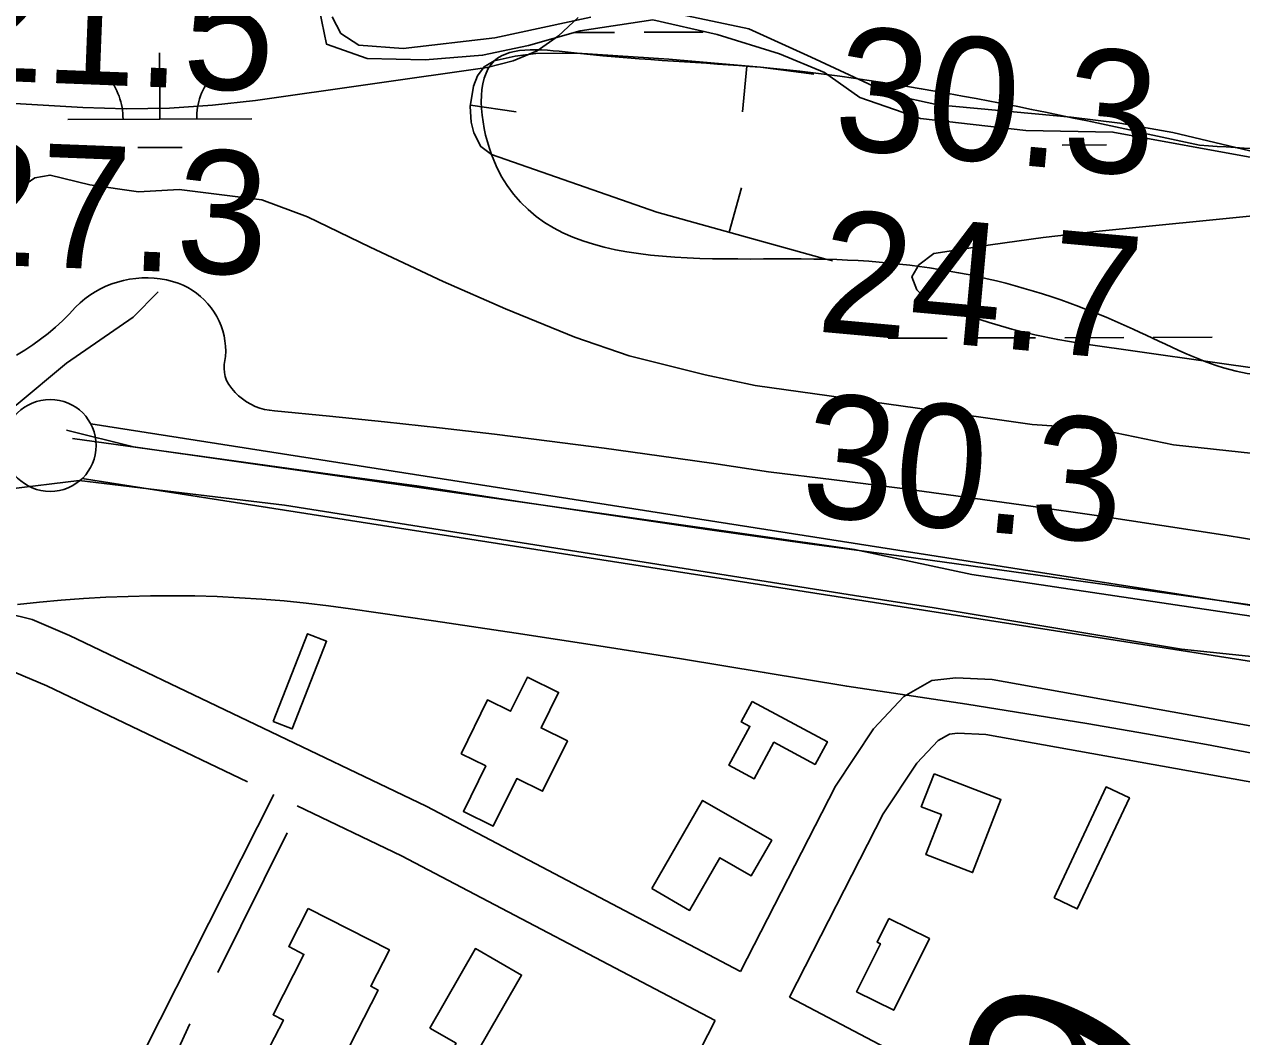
# Model space of a CAD drawing. Extents: x 3361039 to 3398939, y 576572 to 602007.
# Drawn here: x 3387139 to 3387800, y 585052 to 585602 of the extents above; entities that cross this region are included whole.
import ezdxf

# ---------------------------------------------------------------- set-up
doc = ezdxf.new("R2010")
doc.units = 0
for name, color, linetype in [('V-BLDG-OTLN', 7, 'Continuous'), ('V-BORW-LINE', 7, 'Continuous'), ('V-FLOD-BASE', 7, 'Continuous'), ('V-LEVE-TOET', 7, 'Continuous'), ('V-RIVR-EDGE', 7, 'Continuous'), ('V-RIVR-RANG', 7, 'Continuous'), ('V-ROAD-CNTR', 7, 'Continuous'), ('V-SITE-VEGE', 7, 'Continuous'), ('V-SURV-IDEN', 7, 'Continuous'), ('V-SURV-LINE', 7, 'Continuous'), ('V-TOPO-MAJR', 7, 'Continuous'), ('V-TOPO-SHOR', 7, 'Continuous'), ('V-WETL-SWMP', 7, 'Continuous')]:
    doc.layers.add(name, color=color, linetype=linetype)

msp = doc.modelspace()

# ---------------------------------------------------------------- linework, layer by layer
at = {"layer": 'V-BLDG-OTLN'}
for points in [[(3387274.36, 585223.42), (3387293.04, 585271.02), (3387303.36, 585266.97), (3387284.68, 585219.37)], [(3387376.37, 585205.85), (3387390.73, 585235.08), (3387403.28, 585228.92), (3387412.39, 585247.44), (3387429.32, 585239.12), (3387419.85, 585219.84), (3387434.13, 585212.83), (3387420.68, 585185.44), (3387406.57, 585192.37), (3387393.89, 585166.56), (3387377.66, 585174.54), (3387389.79, 585199.26)], [(3387534.5, 585234.26), (3387575.24, 585212.34), (3387568.62, 585200.05), (3387546.23, 585212.1), (3387535.54, 585192.23), (3387521.82, 585199.61), (3387533.16, 585220.68), (3387528.53, 585223.17)], [(3387633.19, 585195), (3387669.46, 585180.98), (3387654.12, 585141.3), (3387628.78, 585151.09), (3387637.18, 585172.81), (3387626.25, 585177.06)], [(3387698.3, 585127.53), (3387726.62, 585187.86), (3387739.22, 585181.94), (3387710.9, 585121.62)], [(3387479.9, 585132.61), (3387507.48, 585180.54), (3387545.06, 585158.91), (3387533.94, 585139.59), (3387516.93, 585149.38), (3387500.47, 585120.78)], [(3387293.4, 585121.87), (3387337.45, 585099.29), (3387327.32, 585079.54), (3387331.35, 585077.47), (3387304.34, 585024.77), (3387270.17, 585042.28), (3387279.89, 585061.22), (3387274.29, 585064.09), (3387291.1, 585096.89), (3387282.79, 585101.16)], [(3387608.61, 585116.43), (3387630.64, 585105.46), (3387611.26, 585066.57), (3387591.1, 585076.61), (3387604.08, 585102.64), (3387602.21, 585103.58)], [(3387359.36, 585056.87), (3387384.21, 585100.06), (3387409.22, 585085.68), (3387377.04, 585029.74), (3387366.33, 585035.9), (3387373.66, 585048.65)]]:
    msp.add_lwpolyline(points, close=True, dxfattribs=at)
at = {"layer": 'V-BORW-LINE'}
for p, q in [((3387531.44, 585579.32), (3387529.22, 585554.42)), ((3387381.49, 585558.15), (3387406.21, 585554.43)), ((3387521.86, 585489.07), (3387528.59, 585513.15))]:
    msp.add_line(p, q, dxfattribs=at)
msp.add_lwpolyline([(3387567.88, 585574.92), (3387538.93, 585578.65), (3387489.2, 585583.08), (3387439.47, 585586.34), (3387416.93, 585586.12), (3387405.67, 585584.67), (3387394.42, 585582.18), (3387388.85, 585578.93), (3387385.24, 585573.98), (3387383.05, 585568.48), (3387381.38, 585557.42), (3387381.94, 585548.91), (3387383.38, 585542.98), (3387387.16, 585535.64), (3387392.91, 585531.23), (3387482.74, 585500), (3387574.5, 585474.37), (3387578.08, 585473.56)], dxfattribs=at)
msp.add_spline([(3387777.3, 585536.3), (3387538.93, 585578.65), (3387439.47, 585586.34), (3387394.42, 585582.18), (3387392.91, 585531.23), (3387574.5, 585474.37), (3387741.3, 585436.41), (3387797.28, 585413.61), (3387898.01, 585420.09), (3388027.86, 585468.4), (3388015.46, 585510.15), (3387857.66, 585534.64), (3387777.3, 585536.3)], degree=3, dxfattribs=at)
at = {"layer": 'V-FLOD-BASE'}
msp.add_lwpolyline([(3387165.37, 585377.08), (3387212.43, 585370.47), (3387259.5, 585363.96), (3387306.58, 585357.56), (3387353.68, 585351.26), (3387406.22, 585343.1), (3387458.8, 585335.18), (3387511.41, 585327.51), (3387564.06, 585320.09), (3387616.75, 585312.91), (3387705.02, 585300.62), (3387793.29, 585288.35), (3387881.57, 585276.1)], dxfattribs=at)
at = {"layer": 'V-LEVE-TOET'}
for points in [[(3387186.7, 585460.97), (3387183.6, 585459.72), (3387180.58, 585458.27), (3387177.65, 585456.64), (3387174.83, 585454.83), (3387172.13, 585452.85), (3387169.56, 585450.71), (3387167.12, 585448.4), (3387163.6, 585444.61), (3387159.92, 585440.96), (3387156.1, 585437.46), (3387152.15, 585434.11), (3387148.06, 585430.92), (3387143.85, 585427.9), (3387139.53, 585425.05), (3387135.09, 585422.37)], [(3387685.81, 585340.32), (3387650.24, 585345.26), (3387614.64, 585350.01), (3387579.01, 585354.57), (3387543.36, 585358.94), (3387513.65, 585363.42), (3387483.91, 585367.7), (3387454.15, 585371.78), (3387424.35, 585375.67), (3387394.53, 585379.36), (3387364.69, 585382.85), (3387334.82, 585386.14), (3387304.94, 585389.23), (3387275.03, 585392.12), (3387272.36, 585392.39), (3387269.72, 585392.89), (3387267.14, 585393.6), (3387264.62, 585394.52), (3387262.19, 585395.66), (3387259.86, 585396.99), (3387257.65, 585398.52), (3387255.59, 585400.23), (3387253.67, 585402.1), (3387251.91, 585404.13), (3387250.33, 585406.3), (3387248.94, 585408.6), (3387248.36, 585410.71), (3387247.97, 585412.88), (3387247.79, 585415.06), (3387247.81, 585417.26), (3387248.04, 585419.44), (3387248.48, 585421.59), (3387248.58, 585424.41), (3387248.47, 585427.23), (3387248.17, 585430.03), (3387247.67, 585432.8), (3387246.97, 585435.53), (3387246.08, 585438.21), (3387244.99, 585440.81), (3387243.73, 585443.33), (3387242.29, 585445.75), (3387240.68, 585448.06), (3387238.9, 585450.26), (3387236.98, 585452.32), (3387234.91, 585454.23), (3387232.71, 585456), (3387230.4, 585457.6), (3387227.97, 585459.03), (3387225.45, 585460.28), (3387222.84, 585461.36), (3387219.64, 585462.35), (3387216.38, 585463.14), (3387213.09, 585463.72), (3387209.76, 585464.11), (3387206.41, 585464.28), (3387203.06, 585464.24), (3387199.72, 585464), (3387196.4, 585463.55), (3387193.12, 585462.89), (3387189.88, 585462.03), (3387186.7, 585460.97)], [(3387827.83, 585318.64), (3387792.38, 585324.34), (3387756.88, 585329.86), (3387721.36, 585335.18), (3387685.81, 585340.32)], [(3387135.57, 585286.96), (3387147.43, 585288.19), (3387159.31, 585289.21), (3387171.38, 585290.13), (3387183.48, 585290.84), (3387195.58, 585291.33), (3387207.69, 585291.61), (3387219.8, 585291.68), (3387231.92, 585291.54), (3387244.02, 585291.18), (3387256.12, 585290.6), (3387268.21, 585289.82), (3387280.28, 585288.82), (3387292.33, 585287.61), (3387304.36, 585286.18), (3387316.37, 585284.55), (3387361.35, 585278.09), (3387406.3, 585271.41), (3387451.22, 585264.51), (3387496.11, 585257.38), (3387540.96, 585250.04), (3387585.77, 585242.47), (3387618.4, 585237.72), (3387651, 585232.75), (3387683.57, 585227.58), (3387716.11, 585222.19), (3387748.61, 585216.6), (3387781.07, 585210.8), (3387813.5, 585204.78)]]:
    msp.add_lwpolyline(points, dxfattribs=at)
at = {"layer": 'V-RIVR-EDGE'}
msp.add_spline([(3387368.61, 585771.04), (3387388.99, 585767.6), (3387407.26, 585766.09), (3387418.22, 585761.68), (3387425.51, 585756.54), (3387441.59, 585752.85), (3387452.55, 585751.36), (3387462.06, 585753.9), (3387477.43, 585758.24), (3387482.91, 585759.33), (3387491.69, 585759.31), (3387502.28, 585758.18), (3387510.32, 585756.34), (3387521.64, 585753.02), (3387530.05, 585752.27), (3387538.46, 585752.24), (3387549.79, 585752.22), (3387558.94, 585755.48), (3387571.37, 585756.92), (3387583.43, 585757.25), (3387598.42, 585756.12), (3387629.84, 585749.46), (3387659.8, 585743.54), (3387703.28, 585736.85), (3387727.4, 585734.23), (3387739.1, 585733.47), (3387750.8, 585734.17), (3387753.72, 585731.61), (3387763.2, 585723.91), (3387774.52, 585720.59), (3387790.61, 585719.82), (3387800.12, 585721.62), (3387814, 585720.13), (3387824.6, 585720.1), (3387847.25, 585714.2), (3387884.16, 585709.35), (3387930.2, 585702.66), (3387980.65, 585701.07), (3388035.1, 585696.55), (3388076.04, 585694.62), (3388096.87, 585693.84), (3388120.26, 585690.49), (3388145.1, 585685.31), (3388171.78, 585682.32), (3388198.82, 585676.77), (3388222.56, 585669.4), (3388245.57, 585660.57), (3388260.91, 585655.42), (3388279.55, 585655.37), (3388291.26, 585658.26), (3388298.95, 585663.73), (3388299.32, 585666.29), (3388298.96, 585670.67), (3388290.56, 585674.35), (3388291.67, 585677.27), (3388293.86, 585678.36), (3388303, 585677.61), (3388318.72, 585676.47), (3388334.06, 585672.78), (3388354.14, 585663.59), (3388357.06, 585659.93), (3388363.27, 585658.09), (3388368.39, 585658.07), (3388370.95, 585660.99), (3388375.34, 585662.08), (3388379, 585661.34), (3388383.01, 585659.13), (3388383.73, 585654.38), (3388384.08, 585649.26), (3388389.93, 585647.42), (3388406, 585642.26), (3388468.86, 585637.72), (3388491.52, 585635.84), (3388534.64, 585628.42), (3388578.12, 585619.17), (3388610.64, 585613.61), (3388635.85, 585612.08), (3388727.94, 585599.43), (3388768.5, 585591.65), (3388822.57, 585580.92), (3388864.95, 585570.58), (3388906.6, 585562.8), (3388924.14, 585559.46), (3388938.77, 585561.99), (3388961.44, 585563.39), (3388974.22, 585560.07), (3389007.47, 585553.41), (3389018.81, 585554.48), (3389027.22, 585555.92), (3389037.09, 585555.89), (3389051.7, 585553.67), (3389061.21, 585553.28), (3389081.31, 585552.13), (3389098.12, 585550.99), (3389120.42, 585548.74), (3389143.44, 585546.49), (3389160.24, 585542.06), (3389200.8, 585534.65), (3389222.35, 585525.1), (3389247.19, 585519.19), (3389280.43, 585509.6), (3389307.45, 585497.83), (3389334.48, 585487.17), (3389349.45, 585483.11), (3389361.52, 585483.08), (3389382.71, 585479.01), (3389396.96, 585476.78), (3389416.68, 585468.69), (3389441.88, 585458.39), (3389464.89, 585451.39), (3389479.5, 585449.16), (3389506.18, 585446.17), (3389533.23, 585447.2), (3389558.45, 585444.21), (3389577.81, 585437.95), (3389603.38, 585431.3), (3389618.72, 585425.05), (3389639.16, 585415.13), (3389657.8, 585410.33), (3389693.24, 585404.76), (3389768.86, 585383.01), (3389806.48, 585373.05), (3389854.34, 585362.33), (3389881.75, 585358.6), (3389913.91, 585354.5), (3389953.74, 585349.29), (3390008.19, 585341.84), (3390037.78, 585336.28), (3390074.32, 585327.79), (3390128.02, 585312.67), (3390164.54, 585301.61), (3390200.7, 585289.82), (3390292.74, 585255.6), (3390327.06, 585241.26), (3390360.67, 585231.67), (3390404.51, 585220.96), (3390454.94, 585214.26), (3390483.08, 585210.53), (3390491.85, 585209.41), (3390494.4, 585207.21), (3390501.33, 585200.98), (3390507.91, 585200.6), (3390527.27, 585196.17), (3390545.91, 585195.02), (3390557.61, 585194.26), (3390574.41, 585189.83), (3390605.46, 585179.52), (3390698.6, 585148.22), (3390763.25, 585126.86), (3390811.09, 585111.02), (3390852.37, 585097.76), (3390900.95, 585081.56), (3390948.06, 585063.53), (3390993.71, 585048.43), (3391036.81, 585031.87), (3391070.77, 585020.09), (3391140.54, 584997.62), (3391201.53, 584974.07), (3391247.54, 584957.51), (3391310.73, 584933.59), (3391362.22, 584914.82), (3391400.57, 584900.1), (3391441.84, 584885.75), (3391505.38, 584861.1), (3391563.46, 584841.95), (3391658.78, 584807.35), (3391712.83, 584786.01), (3391758.84, 584767.26), (3391796.08, 584749.62), (3391880.45, 584718.34), (3391926.83, 584701.41), (3391969.2, 584685.22), (3392003.88, 584666.85), (3392040.03, 584650.32), (3392077.64, 584635.97), (3392135.71, 584613.16), (3392164.91, 584598.1), (3392195.95, 584583.77), (3392224.82, 584578.21), (3392263.54, 584567.88), (3392290.57, 584559.77), (3392322.7, 584546.53), (3392396.46, 584512.72), (3392439.92, 584496.16), (3392471.69, 584484.75), (3392502.01, 584473.34), (3392510.77, 584467.47), (3392535.24, 584458.27), (3392606.09, 584432.88), (3392632.38, 584421.48), (3392666.71, 584406.77), (3392715.64, 584386.91), (3392777.36, 584364.83), (3392827.04, 584348.25), (3392863.56, 584335.37), (3392897.89, 584321.76), (3392928.56, 584307.79), (3392965.45, 584294.91), (3393010.01, 584279.08), (3393054.56, 584263.25), (3393092.54, 584248.53), (3393195.16, 584206.61), (3393234.23, 584187.87), (3393264.53, 584173.54), (3393294.11, 584162.13), (3393336.85, 584147.4), (3393374.47, 584136.34), (3393402.23, 584127.5), (3393414.27, 584119.8), (3393435.45, 584109.14), (3393459.18, 584098.12), (3393478.9, 584087.47), (3393513.6, 584076.42), (3393541.72, 584067.21), (3393588.1, 584047.35), (3393643.25, 584028.94), (3393668.44, 584018.28), (3393699.85, 584005.04), (3393737.1, 583991.79), (3393781.66, 583975.96), (3393884.66, 583943.17), (3393927.03, 583928.81), (3393981.08, 583908.2), (3394043.9, 583885.38), (3394095.77, 583868.08), (3394154.93, 583847.09), (3394200.22, 583830.53), (3394246.97, 583816.16), (3394293, 583801.42), (3394349.61, 583781.18), (3394409.13, 583754.71), (3394451.84, 583730.48), (3394470.45, 583720.2), (3394481.77, 583715.42), (3394494.2, 583713.56), (3394502.59, 583708.06), (3394507.32, 583700.37), (3394511.34, 583697.8), (3394522.66, 583692.29), (3394557.34, 583675.75), (3394600.44, 583659.93), (3394658.14, 583638.95), (3394704.53, 583623.48), (3394760.42, 583607.62), (3394823.98, 583588.82), (3394867.8, 583570.8), (3394925.86, 583546.9), (3394972.24, 583528.87), (3394995.62, 583520.04), (3395064.67, 583504.15), (3395088.42, 583499.34), (3395120.2, 583491.59), (3395149.05, 583480.55), (3395173.17, 583476.83), (3395201.3, 583471.28), (3395236.37, 583459.86), (3395256.82, 583451.77), (3395280.93, 583445.5), (3395300.3, 583445.08), (3395316.74, 583440.65), (3395324.4, 583433.32), (3395335.35, 583425.99), (3395353.6, 583417.9), (3395398.9, 583403.9), (3395426.3, 583397.25), (3395442, 583391), (3395455.87, 583383.28), (3395475.96, 583377.75), (3395495.68, 583369.3), (3395511.03, 583368.16), (3395530.4, 583365.92), (3395550.49, 583361.85), (3395654.61, 583334.91), (3395704.66, 583322.35), (3395743.73, 583306.9), (3395765.27, 583295.52), (3395788.28, 583286.32), (3395816.41, 583278.94), (3395861.72, 583270.79), (3395916.16, 583261.52), (3395960.74, 583252.63), (3396008.6, 583242.64), (3396060.84, 583230.45), (3396093.36, 583222.33), (3396135.36, 583208.7), (3396170.06, 583199.84), (3396204.41, 583191.35), (3396254.82, 583177.33), (3396301.21, 583165.89), (3396364.42, 583152.94), (3396399.13, 583144.44), (3396426.89, 583138.53), (3396463.07, 583132.95), (3396489.75, 583132.89), (3396523.38, 583130.24), (3396607.78, 583113.95), (3396670.26, 583102.1), (3396708.26, 583095.43), (3396742.97, 583089.49), (3396775.14, 583083.89)], degree=3, dxfattribs=at)
at = {"layer": 'V-ROAD-CNTR'}
for points in [[(3387528.08, 585087.6), (3387357.44, 585177.31), (3387163.84, 585270.04), (3387143.51, 585278.78), (3387129.57, 585282.13), (3387074.98, 585288.3), (3387055.09, 585288.7), (3386993.11, 585274.86), (3386971.51, 585264.85), (3386957.58, 585256.07), (3386946.61, 585246.91), (3386936.02, 585233.57), (3386915.54, 585182.22), (3386867.51, 585077.98)], [(3387260.37, 585190.54), (3387151.43, 585242.72), (3387134.01, 585250.2), (3387124.36, 585252.52), (3387072.99, 585258.34), (3387058.1, 585258.63), (3387002.8, 585246.28), (3386985.88, 585238.44), (3386975.27, 585231.76), (3386968.19, 585225.85), (3386962.25, 585218.37), (3386943.11, 585170.38), (3386894.24, 585064.31)], [(3388200, 585083.39), (3388004.79, 585180.26), (3387911.64, 585201.85), (3387664.78, 585246.11), (3387645.02, 585247.13), (3387632.01, 585245.64), (3387616.7, 585236.91), (3387600.29, 585219.47), (3387579.65, 585188.3), (3387528.08, 585087.6)], [(3387910.31, 585171.36), (3387905.6, 585172.45), (3387661.35, 585216.24), (3387645.95, 585217.04), (3387641.53, 585216.54), (3387635.47, 585213.08), (3387623.89, 585200.77), (3387605.58, 585173.13), (3387554.63, 585073.64)], [(3387274.72, 585183.66), (3387204.2, 585043.88), (3387149.23, 584934.45)], [(3387514.4, 585060.89), (3387343.97, 585150.49), (3387287.35, 585177.62)], [(3387795.61, 584948.26), (3387736.06, 584978.26), (3387554.63, 585073.64)], [(3387514.4, 585060.9), (3387387.63, 584813.35)]]:
    msp.add_lwpolyline(points, dxfattribs=at)
at = {"layer": 'V-SITE-VEGE'}
for points in [[(3387446.79, 585605.92), (3387394.64, 585594.62), (3387344.9, 585588.81), (3387320.87, 585590.62), (3387311.08, 585597.03), (3387306.44, 585606.15)], [(3387964.83, 585603.49), (3387987.65, 585599.32), (3388005.33, 585593.62), (3388014.29, 585582.09), (3388020.88, 585570.99), (3388033.75, 585557.46), (3388052.93, 585543.46), (3388067.01, 585532.28), (3388072.83, 585523.16), (3388074.34, 585516.05), (3388072.69, 585508.57), (3388044.64, 585503.33), (3388005.24, 585505.7), (3387975.25, 585502.45), (3387944.52, 585505.52), (3387873.67, 585516.88), (3387762.75, 585543.22), (3387734.02, 585548.24), (3387707.64, 585551.66), (3387635.16, 585558.3), (3387610.38, 585563.67), (3387566.43, 585584.22), (3387532.68, 585599.54), (3387495.7, 585607.4)]]:
    msp.add_lwpolyline(points, dxfattribs=at)
at = {"layer": 'V-SURV-LINE'}
for points in [[(3387175.33, 585385), (3387914.19, 585269.32)], [(3387909.56, 585239.68), (3387170.7, 585355.36)]]:
    msp.add_lwpolyline(points, dxfattribs=at)
msp.add_circle((3387153.28, 585373.27), 25, dxfattribs=at)
at = {"layer": 'V-TOPO-MAJR'}
for points in [[(3386478.05, 585602.64), (3386540.96, 585596.5), (3386575.8, 585593.31), (3386610.66, 585590.38), (3386645.56, 585587.86), (3386680.47, 585585.61), (3387171.09, 585556.81), (3387194.57, 585556.14), (3387218.01, 585556.4), (3387241.39, 585558.07), (3387264.73, 585560.68), (3387390.48, 585578.58), (3387404.59, 585582.22), (3387417.71, 585587.65), (3387429.36, 585595.8), (3387440.01, 585605.74)], [(3387813.5, 585498.68), (3387721.09, 585489.46), (3387706.75, 585487.92), (3387692.43, 585486.22), (3387678.15, 585484.3), (3387663.88, 585482.22), (3387632.98, 585477.48), (3387624.94, 585471.29), (3387621.19, 585464.77), (3387623.88, 585457.74), (3387630.87, 585450.38), (3387663.13, 585440.1), (3387675.43, 585436.52), (3387687.81, 585433.36), (3387700.35, 585430.82), (3387712.97, 585428.7), (3387814.98, 585414.18)]]:
    msp.add_lwpolyline(points, dxfattribs=at)
at = {"layer": 'V-TOPO-SHOR'}
for p, q in [((3387244.24, 585087.01), (3387282.02, 585162.88)), ((3387229.21, 585059.24), (3387215.74, 585030.19))]:
    msp.add_line(p, q, dxfattribs=at)
for points in [[(3384949.9, 585056.96), (3385370.77, 585028.55), (3385618.71, 585024.69), (3385725.59, 585034.08), (3385868.83, 585054.95), (3386048.42, 585094.11), (3386198.43, 585133.2), (3386605.27, 585248.05), (3386855.29, 585314.7), (3387037.13, 585358.42), (3387105.31, 585381.36), (3387134.84, 585395.09), (3387162.07, 585417.91), (3387198.4, 585443.03), (3387212.01, 585456.71)], [(3388388.16, 585387.18), (3388308.6, 585368.76), (3388260.89, 585348.16), (3388204.08, 585327.53), (3388147.26, 585313.72), (3388106.36, 585297.69), (3388035.92, 585270.2), (3387992.73, 585260.98), (3387940.44, 585251.74), (3387885.85, 585251.59), (3387810.77, 585258.2), (3387767.54, 585262.63), (3387633.28, 585285.01), (3387590.04, 585291.71), (3387280.56, 585340.9), (3387169.07, 585354.24), (3387130.42, 585349.58), (3387069.03, 585340.31), (3386839.47, 585278.27), (3386653.07, 585234.53), (3386555.35, 585202.42), (3386443.96, 585179.37), (3386341.69, 585149.51), (3386237.13, 585124.2)], [(3387817.54, 585278.69), (3387653.7, 585303.26), (3387589.97, 585316.73), (3387198.59, 585372.52), (3387162.17, 585381.51)]]:
    msp.add_lwpolyline(points, dxfattribs=at)
at = {"layer": 'V-WETL-SWMP'}
for p, q in [((3387437.86, 585597.55), (3387459.77, 585597.61)), ((3387475.77, 585597.66), (3387507.77, 585597.74)), ((3387212.84, 585550.5), (3387212.74, 585586.5)), ((3387162.84, 585550.36), (3387262.84, 585550.64)), ((3387200.88, 585535.04), (3387224.88, 585535.1)), ((3387702.79, 585536.42), (3387726.79, 585536.49)), ((3387608.23, 585431.52), (3387640.23, 585431.61)), ((3387656.23, 585431.65), (3387688.23, 585431.74)), ((3387704.23, 585431.79), (3387736.23, 585431.87)), ((3387752.23, 585431.92), (3387784.23, 585432.01))]:
    msp.add_line(p, q, dxfattribs=at)
for points in [[(3387299.59, 585609.72), (3387303.35, 585591.16), (3387325.35, 585583.44), (3387356.88, 585582.73), (3387388.05, 585585.18), (3387412.95, 585590.45), (3387441.02, 585598.45), (3387480.5, 585604.36), (3387515.51, 585596.52), (3387549.31, 585585.93), (3387573.66, 585575.83), (3387592.84, 585562.23), (3387625.84, 585550.86), (3387682.94, 585544.38), (3387730.25, 585543.51), (3387809.74, 585528.91)], [(3387763.24, 585373.64), (3387721.14, 585382.35), (3387686.47, 585384.67), (3387624.26, 585393.57), (3387536.07, 585405.89), (3387508.93, 585411.68), (3387467.63, 585421.95), (3387438.17, 585432.1), (3387400.47, 585447.46), (3387366.71, 585462.39), (3387327.08, 585480.92), (3387292.95, 585497.43), (3387268.2, 585506.74), (3387223.31, 585512.32), (3387201.22, 585510.96), (3387174.84, 585514.78), (3387153.21, 585520.12), (3387144.92, 585518.62), (3387115.54, 585498.42)], [(3387806.56, 585368.87), (3387763.24, 585373.64)]]:
    msp.add_lwpolyline(points, dxfattribs=at)
for centre, start, end in [((3387157.59, 585550.82), 359.38648, 40.93014), ((3387268.08, 585551.13), 139.38648, 180.93013)]:
    msp.add_arc(centre, 35.25, start, end, dxfattribs=at)

# ---------------------------------------------------------------- texts
at = {"layer": 'V-RIVR-RANG'}
for s, rotation, p in [('21.5', 357.76833, (3387099.9, 585572.26)), ('30.3', 354.78833, (3387577.42, 585534.9)), ('27.3', 357.76833, (3387096.26, 585472.32)), ('24.7', 354.78833, (3387568.59, 585435.29)), ('30.3', 354.78833, (3387559.76, 585335.68))]:
    msp.add_text(s, height=67, rotation=rotation, dxfattribs=at).set_placement(p)
at = {"layer": 'V-SURV-IDEN'}
msp.add_text('6206+60.9', height=100, rotation=64.1275, dxfattribs=at).set_placement((3387485.84, 584476.53))

doc.saveas('drawing.dxf')
